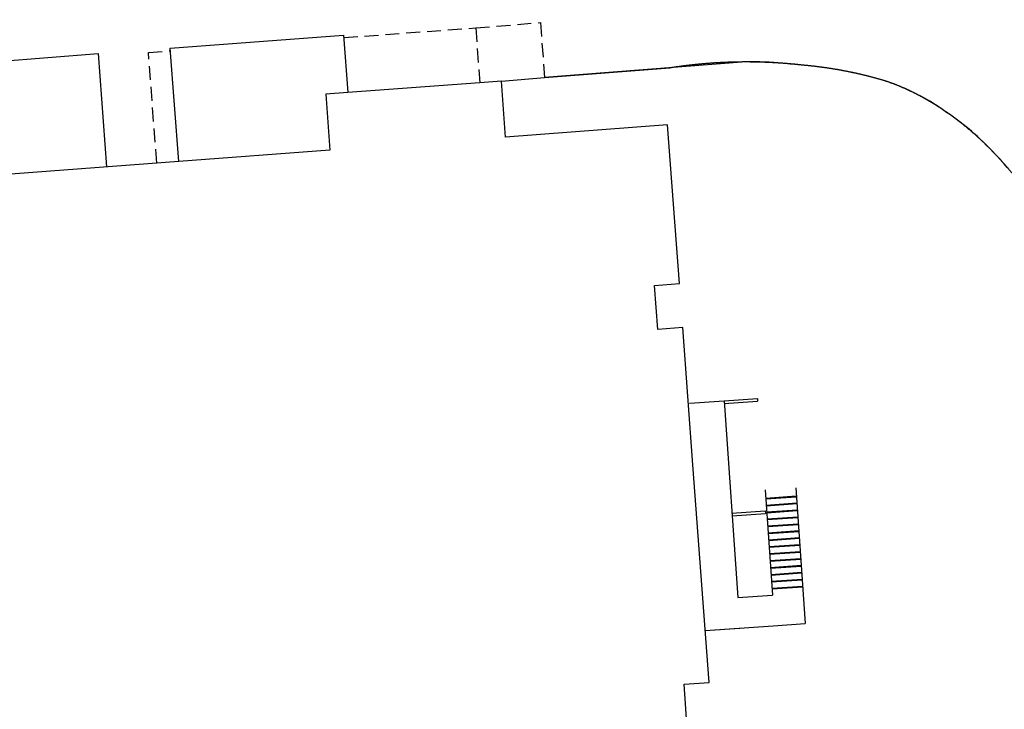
# Model space of a CAD drawing. Header units: millimetres. Extents: x 573132 to 957048, y 21042 to 318066.
# Tile 373 of 425: x 763009 to 798397, y 205109 to 229919. Entities that reach past the tile are written whole.
import ezdxf

# ---------------------------------------------------------------- set-up
doc = ezdxf.new("R2010")
doc.units = ezdxf.units.MM
doc.header["$LTSCALE"] = 2000
doc.linetypes.add('ECL-001', pattern=[100, 50, 0, 50])
doc.linetypes.add('HIDDEN', pattern=[0.375, 0.25, -0.125])
for name, color, linetype in [('_NIBSC_A site plan', 7, 'Continuous'), ('_NIBSC_A-kerb', 7, 'Continuous'), ('_NIBSC_FM trees 3metre zone', 210, 'Continuous')]:
    doc.layers.add(name, color=color, linetype=linetype)

msp = doc.modelspace()

# ---------------------------------------------------------------- hatches: boundary and pattern name
h = msp.add_hatch()
h.set_pattern_fill('ANSI31', color=6, scale=500)
h.set_pattern_definition([(45, (-184040.5, -58059.7), (-1122.532, 1122.532), [])])
edge = h.paths.add_edge_path()
edge.add_arc((799802, 149995), 1979, 128.4942, 137.4644)
edge.add_arc((799742, 150051), 1897, 137.4749, 149.3647)
edge.add_arc((800006, 149896), 2203, 149.3949, 159.6806)
edge.add_arc((802463, 149116), 4780, 161.1457, 173.898)
edge.add_arc((777633, 152302), 20256, 350.8819, 352.4036, ccw=False)
edge.add_line((797632, 149092), (797912, 145802))
edge.add_line((797912, 145802), (798168, 142742))
edge.add_arc((800985, 142990), 2828, 185.0256, 196.2501)
edge.add_arc((800461, 142840), 2283, 196.328, 209.5039)
edge.add_arc((800311, 142757), 2111, 209.5535, 220.3373)
edge.add_arc((800443, 142872), 2286, 220.3888, 233.5825)
edge.add_arc((800765, 143315), 2834, 233.6596, 245.3359)
edge.add_arc((800829, 143356), 2898, 244.5285, 258.2745)
edge.add_arc((800702, 142747), 2275, 258.2798, 271.3173)
edge.add_arc((800705, 142600), 2129, 271.3175, 281.2854)
edge.add_arc((800683, 142712), 2242, 281.293, 294.1016)
edge.add_arc((800469, 143180), 2757, 294.1794, 306.5858)
edge.add_arc((800208, 143569), 3225, 306.1798, 311.5303)
edge.add_arc((800624, 143118), 2612, 311.268, 323.6387)
edge.add_arc((800912, 142904), 2253, 323.6692, 335.196)
edge.add_arc((800978, 142873), 2180, 335.218, 344.317)
edge.add_arc((800806, 142921), 2359, 344.3199, 356.7046)
edge.add_arc((800196, 142952), 2969, 356.7938, 368.8414)
edge.add_line((803130, 143408), (802964, 146152))
edge.add_line((802964, 146152), (802662, 149839))
edge.add_arc((799541, 149578), 3131, 4.7773, 9.9589)
edge.add_arc((800127, 149693), 2534, 9.6959, 22.0666)
edge.add_arc((800451, 149823), 2185, 22.0959, 33.7083)
edge.add_arc((800511, 149862), 2114, 33.7319, 42.7535)
edge.add_arc((800384, 149745), 2287, 42.7572, 55.1416)
edge.add_arc((800049, 149256), 2879, 55.2321, 67.3004)
edge.add_arc((799937, 149045), 3117, 66.8931, 72.3649)
edge.add_arc((800099, 149592), 2546, 72.1105, 84.6412)
edge.add_arc((800130, 149907), 2230, 84.6672, 94.8705)
edge.add_arc((800125, 149949), 2188, 94.8488, 105.1459)
edge.add_arc((800180, 149747), 2397, 105.1542, 117.1925)
edge.add_arc((800476, 149183), 3034, 117.2819, 128.9032)
h.paths.add_polyline_path([(805286, 132272), (807630, 130293), (808718, 128658), (809513, 126410), (809699, 124809), (809114, 106709), (807866, 104611), (806152, 104162), (798217, 103633), (798371, 101535), (797281, 101455), (798380, 87106), (807943, 87723), (807592, 92534), (808410, 92594), (809389, 92041), (809793, 91145), (810402, 83115), (809743, 81565), (808384, 80935), (803337, 80587), (803149, 83028), (796196, 82493), (796832, 74091), (798673, 74183), (799033, 69471), (811128, 70247), (810743, 74953), (817427, 69294), (820333, 70178), (819727, 72144), (820372, 73430), (819415, 79540), (817901, 79442), (816739, 80769), (816091, 86965), (820804, 87231), (820137, 96803), (815324, 96529), (814884, 102918), (815506, 103949), (814878, 110961), (814549, 111752), (814440, 112100), (814654, 120985), (815203, 122087), (815871, 129267), (817935, 132904), (819988, 134535), (822718, 135759), (825659, 136108), (841935, 135930), (841539, 140944), (822158, 141259), (817671, 142514), (813933, 145231), (812037, 148309), (810909, 153871), (812524, 156334), (812351, 161830), (810592, 163939), (809833, 165422), (809436, 170899), (810540, 173380), (810553, 173752), (810160, 179602), (808962, 181448), (808085, 183580), (807823, 187088), (808497, 189355), (809486, 190473), (809125, 195650), (808068, 197087), (806873, 199983), (806653, 202933), (806193, 210152), (807244, 212537), (808987, 213888), (808684, 217950), (806726, 219164), (805509, 221419), (805073, 224364), (798956, 224011), (799188, 223696), (800861, 219309), (801661, 209203), (800735, 202672), (797386, 198778), (791837, 197079), (785538, 196327), (786360, 186068), (793626, 186433), (797313, 185761), (799735, 184479), (801452, 182928), (803010, 180515), (803885, 177380), (804098, 175124), (805095, 159990), (804472, 158270), (803290, 157069), (801650, 156414), (791144, 155680), (792339, 140215), (793198, 137635), (794405, 136186), (796144, 134995), (799546, 134314), (802624, 133547)])
at = {"layer": '_NIBSC_FM trees 3metre zone'}
h = msp.add_hatch(dxfattribs=at)
h.set_pattern_fill('ANSI31', color=256, scale=1500)
h.set_pattern_definition([(45, (0, -300000), (-3367.596, 3367.596), [])])
h.paths.add_polyline_path([(593903, 232618), (679741, 243682), (730246, 249484), (739010, 251813), (755357, 259573), (798190, 265512), (811701, 266996), (863086, 275757), (876855, 143048), (913767, 142394), (912963, 130303), (912377, 121144), (904519, 98598), (903418, 94708), (895370, 63436), (848719, 56730), (841119, 53483), (784097, 45680), (763758, 42854), (670408, 24435), (665578, 34770), (663265, 39853), (610755, 158064), (608829, 162280), (603679, 173549), (597793, 194110)])
h.paths.add_polyline_path([(597181, 230015), (680104, 240704), (730805, 246529), (740047, 248984), (756227, 256664), (798560, 262534), (812117, 264024), (860433, 272261), (874145, 140095), (910565, 139450), (909970, 130498), (909410, 121745), (901656, 99501), (900522, 95491), (892964, 66121), (847903, 59643), (840312, 56401), (783688, 48652), (763260, 45813), (672132, 27832), (668302, 36026), (666001, 41083), (613490, 159296), (611558, 163526), (606501, 174591), (600750, 194678)], flags=16)

# ---------------------------------------------------------------- linework, layer by layer
at = {"layer": '_NIBSC_A site plan', "linetype": 'ECL-001'}
for p, q in [((788324, 216211), (789522, 216295)), ((789522, 216295), (789529, 216195)), ((787078, 216124), (788324, 216211)), ((788324, 216211), (788820, 209129)), ((788331, 216112), (789529, 216195)), ((790899, 213083), (791241, 208195)), ((789802, 213007), (790067, 209216)), ((789823, 212707), (790920, 212784)), ((789824, 212682), (790922, 212759)), ((789840, 212458), (790937, 212535)), ((789842, 212433), (790939, 212510)), ((788607, 212171), (789804, 212255)), ((788614, 212072), (789811, 212155)), ((789804, 212255), (789811, 212155)), ((789857, 212209), (790955, 212285)), ((789859, 212184), (790956, 212260)), ((789875, 211959), (790972, 212036)), ((789877, 211934), (790974, 212011)), ((789892, 211710), (790990, 211787)), ((789894, 211685), (790991, 211762)), ((789910, 211460), (791007, 211537)), ((789911, 211436), (791009, 211512)), ((789927, 211211), (791025, 211288)), ((789929, 211186), (791026, 211263)), ((789945, 210962), (791042, 211038)), ((789946, 210937), (791044, 211013)), ((789962, 210712), (791059, 210789)), ((789964, 210687), (791061, 210764)), ((789980, 210463), (791077, 210540)), ((789981, 210438), (791079, 210515)), ((789997, 210214), (791094, 210290)), ((789999, 210189), (791096, 210265)), ((790014, 209964), (791112, 210041)), ((790016, 209939), (791113, 210016)), ((790032, 209715), (791129, 209791)), ((790034, 209690), (791131, 209767)), ((790049, 209465), (791147, 209542)), ((790051, 209440), (791148, 209517)), ((788820, 209129), (790067, 209216)), ((787650, 207944), (790094, 208115)), ((790094, 208115), (791241, 208195)), ((787650, 207944), (788896, 208031))]:
    msp.add_line(p, q, dxfattribs=at)
at = {"layer": '_NIBSC_A site plan', "linetype": 'HIDDEN'}
for points in [[(779400, 229624), (781722, 229816), (781874, 227842)], [(774658, 229276), (779400, 229624), (779546, 227650)], [(767938, 224760), (767634, 228738), (768426, 228798)]]:
    msp.add_lwpolyline(points, dxfattribs=at)
at = {"layer": '_NIBSC_A site plan', "linetype": 'ECL-001'}
for points in [[(768726, 224818), (768420, 228892), (774652, 229364), (774808, 227300)], [(760564, 226242), (760404, 228226), (760400, 228274), (765824, 228702), (766130, 224624)], [(788332, 198754), (787902, 204484), (787004, 204420), (786892, 206010), (787790, 206074), (787200, 213908), (786838, 218840), (785940, 218774), (785824, 220360), (786722, 220426), (786290, 226138), (780472, 225698), (780320, 227712), (779546, 227650), (774808, 227300), (774010, 227240), (774160, 225226), (768726, 224818), (760946, 224236)]]:
    msp.add_lwpolyline(points, dxfattribs=at)
msp.add_lwpolyline([(780320, 227712), (781874, 227842), (786370, 228182, -0.04736), (789716, 228387, -0.0199), (791154, 228282, -0.04905), (794018, 227746, -0.04205), (795184, 227272, -0.0482), (796813, 226230, -0.04639), (798381, 224745, -0.01298), (798850, 224186, -0.04568)], format="xyb", dxfattribs=at)
at = {"layer": '_NIBSC_A-kerb'}
msp.add_lwpolyline([(798620, 224469, 0.018138), (797632, 225524, 0.035212), (796813, 226230, 0.012202), (796024, 226790, 0.035977), (795184, 227272, 0.010414), (794611, 227533, 0.031622), (794018, 227746, 0.023341), (792599, 228084, 0.025679), (791154, 228282, -0.003927), (790436, 228349, 0.031969), (789121, 228397), (781874, 227842)], format="xyb", dxfattribs=at)

doc.saveas('drawing.dxf')
